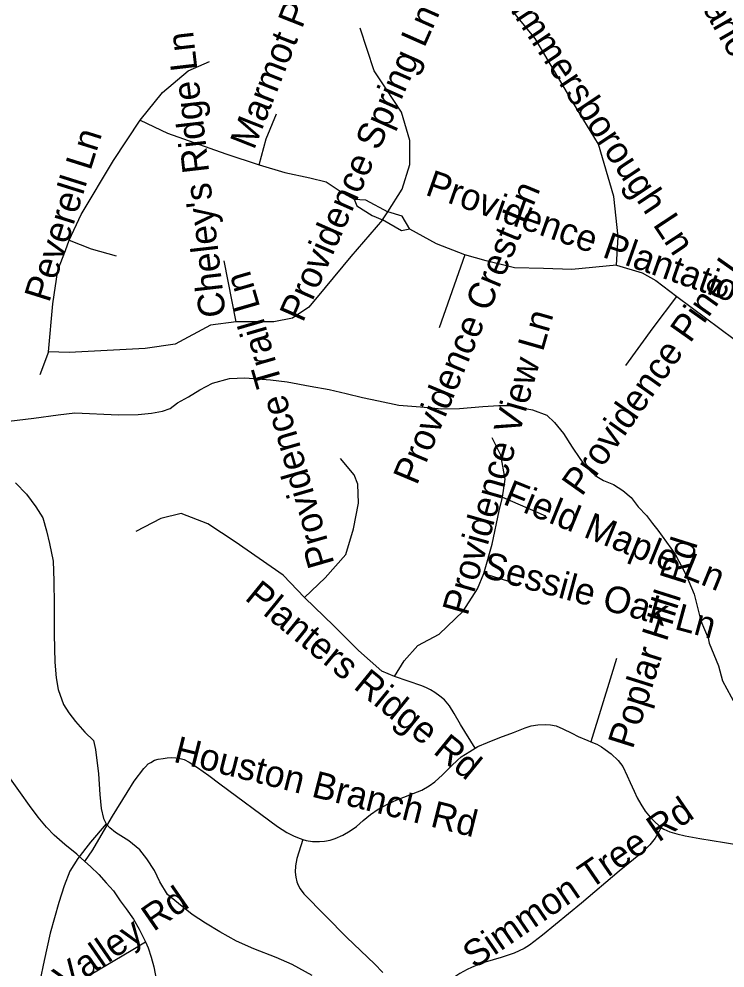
# Model space of a CAD drawing. Extents: x 1383679 to 1536984, y 460658 to 651027.
# Drawn here: x 1474323 to 1476846, y 490973 to 494364 of the extents above; entities that cross this region are included whole.
import ezdxf

# ---------------------------------------------------------------- set-up
doc = ezdxf.new("R2010")
doc.units = 0
for name, color, linetype in [('Exist Hydrographic Misc Water Feature', 7, 'Continuous'), ('Exist Road Non-System Type 51', 7, 'Continuous'), ('Exist Road Non-System Type 51 Label', 7, 'Continuous')]:
    doc.layers.add(name, color=color, linetype=linetype)

msp = doc.modelspace()

# ---------------------------------------------------------------- linework, layer by layer
at = {"layer": 'Exist Hydrographic Misc Water Feature'}
for points in [[(1474286.3, 492927.1), (1474376.7, 492937.6), (1474463, 492949.8), (1474523.1, 492956.8), (1474679, 492949.6), (1474749, 492950.6), (1474797.1, 492955.4), (1474835.4, 492962.8), (1474863.6, 492972.1), (1474889.9, 492992.1), (1474928.3, 493013.5), (1474968.8, 493039), (1475015.2, 493061.8), (1475075.6, 493078.6), (1475129.6, 493081.7), (1475221.5, 493074.1), (1475281.4, 493067.1), (1475363.2, 493051.5), (1475431, 493040.3), (1475492.8, 493025.1), (1475550.6, 493011.6), (1475608.2, 492999), (1475680.1, 492983.6), (1475758, 492977.9), (1475833.9, 492970.7), (1475897.9, 492971.8), (1475980.1, 492978.4), (1476038.2, 492983), (1476074.2, 492982.2), (1476158.1, 492966.6), (1476209.6, 492948.3), (1476237.2, 492921.5), (1476268.5, 492883.1), (1476299.5, 492834.1), (1476326.8, 492793.4), (1476350.3, 492761.7), (1476381.8, 492732.3), (1476411.5, 492714.5), (1476447.3, 492699.8), (1476480.9, 492678.6), (1476510.4, 492654.2), (1476535.8, 492620.1), (1476565.2, 492589.1), (1476586.7, 492560.8), (1476606.3, 492536.6)], [(1474310.4, 492706.7), (1474349.7, 492665.7), (1474382.9, 492620.8), (1474408.1, 492580.8), (1474421.4, 492534.6), (1474432.5, 492490.1), (1474445.4, 492425.8), (1474448, 492356), (1474448.5, 492269.9), (1474448.5, 492164), (1474450.8, 492065.5), (1474455.8, 492009.6), (1474463, 491967.6), (1474482, 491914.7), (1474501.5, 491884.7), (1474524.9, 491853.9), (1474558.2, 491815.5), (1474589.7, 491785.3), (1474597.1, 491753.2), (1474607.6, 491666.8), (1474612.3, 491592.8), (1474617.3, 491542.7), (1474624.7, 491506.5), (1474634.3, 491488.2)], [(1476606.3, 492536.6), (1476668.3, 492451.2), (1476706.9, 492376.5), (1476735.6, 492308.8), (1476759.7, 492213.4), (1476786.4, 492151.2), (1476790, 492133.5), (1476822.4, 492052.7), (1476837.3, 491998.8), (1476883.6, 491913.4), (1476899.5, 491843.1), (1476898, 491834.1), (1476916.2, 491774.7), (1476921.4, 491700), (1476947.8, 491624), (1476985.3, 491495.3), (1477023.4, 491390.5), (1477064.2, 491329.7), (1477099.9, 491261), (1477145.8, 491200.1), (1477174.7, 491147.5), (1477248.7, 491042.1), (1477297, 490953.1)], [(1474634.3, 491488.2), (1474579.1, 491422.9), (1474533.9, 491363.8), (1474505.1, 491318.5), (1474484.2, 491266.3), (1474465, 491206.8), (1474435.1, 491097.5), (1474413.3, 490999.5), (1474398, 490925.9)], [(1475370.7, 490946.6), (1475299.4, 490985.7), (1475241.8, 491010.7), (1475162.4, 491041.8), (1475100.8, 491069.3), (1475041.4, 491102.5), (1474990, 491133.1), (1474942.5, 491164.4), (1474893.3, 491203.1), (1474853.8, 491235.9), (1474826.5, 491280.8), (1474807.3, 491320.6), (1474780, 491363), (1474754.7, 491395.5), (1474715.3, 491426.6), (1474667.7, 491457.1), (1474648.1, 491474), (1474634.3, 491488.2)]]:
    msp.add_lwpolyline(points, dxfattribs=at)
at = {"layer": 'Exist Road Non-System Type 51'}
for points in [[(1476458.2, 493484), (1476464.3, 493585.1), (1476449, 493729.1), (1476393.9, 493916), (1476302.1, 494066.2), (1476167.4, 494294.3), (1475992.9, 494508.7), (1475919.4, 494591.5), (1475898, 494662), (1475879.6, 494750.8), (1475873.5, 494845.8), (1475870.4, 494894.8)], [(1475640.8, 493674), (1475692.9, 493755), (1475720.4, 493843.8), (1475720.4, 493929.6), (1475689.8, 494030.7), (1475634.7, 494113.5), (1475591.8, 494177.8), (1475542.8, 494331)], [(1474756.1, 494001.8), (1474835.7, 494101.2), (1474927.5, 494177.8), (1475004, 494211.5)], [(1474502, 493572.8), (1474544.8, 493664.8), (1474661.2, 493857.8), (1474756.1, 494001.8)], [(1474756.1, 494001.8), (1474854, 493955.9), (1475062.2, 493882.3), (1475181.6, 493842.5)], [(1475181.6, 493842.5), (1475206.1, 493935.8), (1475242.8, 494024.6)], [(1475181.6, 493842.5), (1475273.4, 493814.9), (1475362.2, 493796.5), (1475420.4, 493781.2), (1475481.6, 493741.4), (1475521.4, 493719.9)], [(1475521.4, 493719.9), (1475561.2, 493716.8), (1475640.8, 493674)], [(1475521.4, 493719.9), (1475530.6, 493695.4), (1475585.7, 493661.7), (1475622.4, 493646.4)], [(1475622.4, 493646.4), (1475640.8, 493674)], [(1475720.4, 493612.7), (1475692.9, 493658.6), (1475640.8, 493674)], [(1475622.4, 493646.4), (1475509.2, 493514.6), (1475417.3, 493404.3), (1475359.2, 493333.8), (1475301, 493294), (1475233.6, 493281.7), (1475098.9, 493281.7)], [(1475720.4, 493612.7), (1475689.8, 493606.5), (1475622.4, 493646.4)], [(1475916.3, 493520.7), (1475815.3, 493560.6), (1475720.4, 493612.7)], [(1474428.5, 493174.5), (1474443.8, 493346.1), (1474462.2, 493465.6), (1474489.7, 493536.1), (1474502, 493572.8)], [(1474502, 493572.8), (1474581.6, 493542.2), (1474670.3, 493517.7)], [(1475098.9, 493281.7), (1475056.1, 493499.3)], [(1475916.3, 493520.7), (1475824.5, 493260.3)], [(1476458.2, 493484), (1476299, 493468.7), (1476198, 493471.7), (1476093.9, 493474.8), (1475992.9, 493499.3), (1475916.3, 493520.7)], [(1476458.2, 493484), (1476550.1, 493456.4), (1476599, 493428.8), (1476674.5, 493372.3)], [(1476491.9, 493125.5), (1476589.9, 493260.3), (1476674.5, 493372.3)], [(1476674.5, 493372.3), (1476878.7, 493219.4), (1476905.1, 493205), (1476927.7, 493195), (1476956, 493184), (1477037.2, 493156.7), (1477105.6, 493136.2), (1477181.1, 493112.7), (1477235.5, 493095.9)], [(1475098.9, 493281.7), (1475007.1, 493269.5), (1474881.6, 493202.1), (1474774.4, 493186.8), (1474502, 493171.4), (1474428.5, 493174.5)], [(1474428.5, 493174.5), (1474397.9, 493091.8)], [(1476051, 492655.3), (1476060.2, 492719.7), (1476044.9, 492805.5), (1476014.3, 492866.8)], [(1475343.8, 492296.8), (1475417.3, 492367.3), (1475490.8, 492450), (1475518.3, 492542), (1475536.7, 492633.9), (1475533.6, 492701.3), (1475521.4, 492735), (1475472.4, 492793.2)], [(1475983.7, 492382.6), (1476014.3, 492486.8), (1476038.8, 492606.3), (1476051, 492655.3)], [(1476051, 492655.3), (1476204.1, 492587.9)], [(1475343.8, 492296.8), (1475267.3, 492376.5), (1475095.9, 492496), (1474997.9, 492560.3), (1474903, 492597.1), (1474829.5, 492578.7), (1474740.7, 492532.8)], [(1475665.3, 492014.9), (1475699, 492070.1), (1475747.9, 492125.2), (1475824.5, 492165.1), (1475910.2, 492247.8), (1475962.2, 492327.5), (1475983.7, 492382.6)], [(1475983.7, 492382.6), (1476103.1, 492345.9)], [(1475665.3, 492014.9), (1475619.4, 492033.3), (1475536.7, 492106.9), (1475447.9, 492195.7), (1475343.8, 492296.8)], [(1476458, 492078.2), (1476440.8, 492020.4), (1476366.1, 491781.3)], [(1475952.9, 491758.4), (1475901, 491843.3), (1475877.7, 491882.5), (1475862, 491909), (1475844, 491930.4), (1475826.6, 491944.6), (1475808.7, 491957.4), (1475793.9, 491966.2), (1475779.4, 491973.8), (1475762.8, 491980.7), (1475665.3, 492014.9)], [(1474557.9, 491353.9), (1474530, 491379.4), (1474487.2, 491413.9), (1474449.3, 491447.9), (1474421.4, 491476.4), (1474391.9, 491511.6), (1474360.1, 491553.4), (1474328.8, 491598.1), (1474292.7, 491648.9), (1474263.2, 491693.8), (1474227.9, 491749.4), (1474200.1, 491795.6), (1474180.7, 491831), (1474157.8, 491873.6), (1474135.2, 491906.2), (1474116.7, 491925.2), (1474096, 491940.8), (1474078.3, 491951.1), (1474075, 491952.1), (1474057.5, 491954.7)], [(1475952.9, 491758.4), (1475962.4, 491764.1), (1475997, 491778.9), (1476041.3, 491796.3), (1476090.4, 491814.3), (1476131.7, 491831.5), (1476153.8, 491838.4), (1476176.9, 491842.2), (1476204.1, 491843.2), (1476222, 491841.7), (1476242.4, 491837.5), (1476266.7, 491827), (1476298.8, 491811.6), (1476321.3, 491800.3), (1476356, 491785.6), (1476366.1, 491781.3)], [(1476366.1, 491781.3), (1476387.5, 491772.2), (1476405.2, 491762.5), (1476418.1, 491753.6), (1476438.9, 491738), (1476464.7, 491714.4), (1476481.4, 491693.1), (1476496.6, 491660), (1476507.3, 491635.4), (1476521.1, 491604.8), (1476532.8, 491581.1), (1476545.2, 491558.3), (1476561, 491533.7), (1476578.4, 491512.3), (1476593.2, 491497.2), (1476611.5, 491479.8), (1476618.1, 491475)], [(1475338, 491432.2), (1475349.2, 491428.9), (1475371.8, 491425.1), (1475397.2, 491424.7), (1475415.3, 491425.6), (1475435.1, 491430), (1475453.4, 491435.4), (1475480.9, 491447.7), (1475507.1, 491462.5), (1475529.4, 491478.5), (1475553.6, 491499.3), (1475579.3, 491520.9), (1475606.9, 491539.8), (1475642.2, 491559.6), (1475673.3, 491573.2), (1475698.7, 491583.2), (1475731.8, 491596.7), (1475762.3, 491608.7), (1475788.5, 491623.6), (1475809.1, 491637.9), (1475836.1, 491663.3), (1475869.1, 491695.6), (1475890.2, 491715), (1475902.8, 491727.1), (1475933.8, 491746.8), (1475952.9, 491758.4)], [(1474557.9, 491353.9), (1474587.3, 491395), (1474616.8, 491446.3), (1474656.7, 491515.9), (1474709.5, 491599.5), (1474735, 491640.2), (1474768.9, 491685.6), (1474775.1, 491691.8), (1474785.2, 491701.7), (1474793.7, 491707.6), (1474807.7, 491715.1), (1474821, 491719.5), (1474837.8, 491721.9), (1474852.5, 491723.8), (1474867.9, 491724.5), (1474883.1, 491724), (1474899.6, 491721.5), (1474913.3, 491717.5), (1474931.7, 491708.7), (1474960.8, 491689.4), (1475001.7, 491660.7), (1475040.5, 491631), (1475247.3, 491478.7), (1475279.9, 491456.6), (1475306.7, 491443.4), (1475327.6, 491435.2), (1475338, 491432.2)], [(1476618.1, 491475), (1476597.1, 491436.5), (1476578, 491412.4), (1476561.9, 491397), (1476538, 491376.3), (1476468.3, 491318.9), (1476333.5, 491204.7), (1476194.5, 491090.2), (1476147.8, 491053.9), (1476128.3, 491043), (1476092.2, 491026), (1476045.7, 491009.8), (1475989.5, 490993.2), (1475962.9, 490983.9), (1475939.8, 490974.1), (1475924.3, 490967.7), (1475898.9, 490953.1), (1475870.1, 490933.7), (1475832.3, 490905.7), (1475792.4, 490875.8), (1475744, 490838.6)], [(1476618.1, 491475), (1476627.2, 491468.4), (1476648.8, 491458.9), (1476674.2, 491451.9), (1476703.8, 491445.4), (1476755.8, 491436), (1476844.1, 491420.9), (1476944.4, 491404.2), (1477105.3, 491376), (1477197.6, 491359.7), (1477251.4, 491351.9), (1477298.9, 491347.3), (1477334.1, 491347.1), (1477357.6, 491348.8)], [(1475338, 491432.2), (1475316.4, 491363.5), (1475311.5, 491337.5), (1475310.6, 491315.1), (1475312.4, 491296.9), (1475316.4, 491281), (1475320.5, 491269), (1475328.1, 491255.6), (1475340.5, 491238), (1475494.4, 491082.3), (1475593, 490987.3), (1475623.7, 490956.5)], [(1474557.9, 491353.9), (1474578.4, 491335.2), (1474608, 491306.5), (1474635.2, 491277.4), (1474660.7, 491248), (1474685, 491213), (1474706, 491184.5), (1474731.9, 491147), (1474752.2, 491111.3), (1474770.7, 491075.8), (1474774.7, 491066.5)], [(1474530.2, 490902.8), (1474543.4, 490921.9), (1474561.2, 490937.3), (1474580.6, 490951.2), (1474724.1, 491035.5), (1474774.7, 491066.5)], [(1474774.7, 491066.5), (1474784.3, 491044.6), (1474795.6, 491011.8), (1474805.3, 490976.8), (1474817.3, 490914.1), (1474833.4, 490835), (1474858.5, 490726.3), (1474875.7, 490646.9), (1474885.3, 490614.6), (1474897.2, 490582.2), (1474907.5, 490556.5), (1474922.4, 490527.6), (1474941.7, 490497.9), (1474964.5, 490465.4), (1474989.3, 490435.2), (1475017.1, 490405.8), (1475047.9, 490379.7), (1475075.4, 490354.7), (1475101.2, 490332), (1475148.1, 490290), (1475199.6, 490240.5), (1475243, 490198.8)]]:
    msp.add_lwpolyline(points, dxfattribs=at)

# ---------------------------------------------------------------- texts
at = {"layer": 'Exist Road Non-System Type 51 Label'}
for s, rotation, p in [('Providence Manor Rd', 299.823, (1476378.3, 495075.5)), ('Marmot Point Ln', 68.4183, (1475162.8, 493892.8)), ('Grimmersborough Ln', 303.6165, (1476000, 494510.9)), ('Providence Spring Ln', 66.1539, (1475337.5, 493276.3)), ("Cheley's Ridge Ln", 96.5727, (1475062.4, 493302.2)), ('Peverell Ln', 72.5846, (1474430.7, 493347.2)), ('Providence Plantation Ln', 340.6536, (1475771.1, 493736.4)), ('Providence Crest Ln', 67.3517, (1475744.7, 492694.7)), ('Providence Pine Ln', 54.7378, (1476334.2, 492654.7)), ('Providence Trail Ln', 106.1405, (1475450.9, 492418)), ('Providence View Ln', 74.0611, (1475925.7, 492228.2)), ('Field Maple Ln', 337.8825, (1476048.7, 492631.6)), ('Poplar Hill Rd', 72.4747, (1476516.3, 491751.9)), ('Sessile Oak Ln', 344.8488, (1475973.6, 492371.1)), ('Planters Ridge Rd', 320.8255, (1475126.1, 492291)), ('Houston Branch Rd', 345.8702, (1474871.8, 491710.3)), ('Simmon Tree Rd', 34.5103, (1475951, 490967.9)), ('Long Valley Rd', 34.5928, (1474228.2, 490704))]:
    msp.add_text(s, height=95, rotation=rotation, dxfattribs=at).set_placement(p)

doc.saveas('drawing.dxf')
